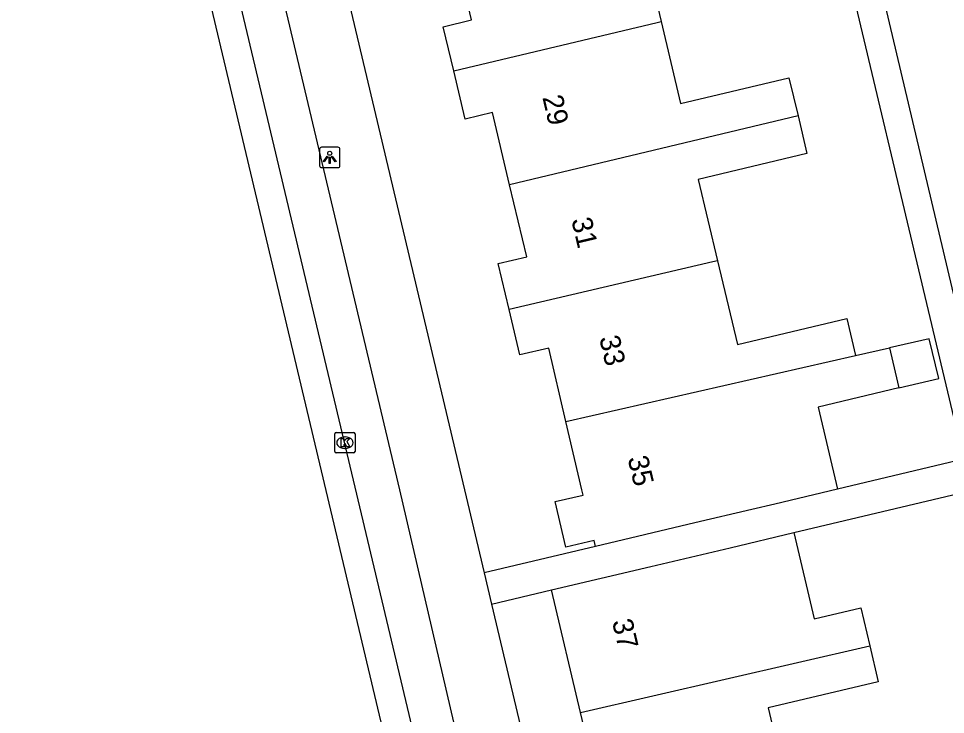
# Model space of a CAD drawing. Extents: x 158038 to 159242, y 380133 to 381214.
# Drawn here: x 158374.78 to 158420.18, y 380739 to 380773.08 of the extents above; entities that cross this region are included whole.
import ezdxf

# ---------------------------------------------------------------- set-up
doc = ezdxf.new("R2010")
doc.units = 0
for name, color, linetype in [('IMGEO_Kolk', 7, 'Continuous'), ('IMGEO_Lichtpunt', 7, 'Continuous'), ('IMGEO_Pand', 7, 'Continuous'), ('IMGEO_Pand_nummerreeks', 7, 'Continuous'), ('IMGEO_Rijbaan_lokaal_gesloten', 7, 'Continuous'), ('IMGEO_Voetpad_open', 7, 'Continuous')]:
    doc.layers.add(name, color=color, linetype=linetype)

msp = doc.modelspace()

# ---------------------------------------------------------------- linework, layer by layer
at = {"layer": 'IMGEO_Kolk'}
for p, q in [((158390.263, 380751.885), (158390.263, 380752.737)), ((158390.338, 380752.811), (158391.19, 380752.811)), ((158390.751, 380752.591), (158390.776, 380752.591)), ((158391.264, 380752.737), (158391.264, 380751.885)), ((158391.19, 380751.811), (158390.338, 380751.811)), ((158390.774, 380752.031), (158390.749, 380752.031))]:
    msp.add_line(p, q, dxfattribs=at)
for points in [[(158390.263, 380751.885), (158390.263, 380752.737)], [(158390.338, 380752.811), (158391.19, 380752.811)], [(158390.584, 380752.511), (158390.707, 380752.511), (158390.707, 380752.36), (158390.837, 380752.511), (158391.001, 380752.511), (158390.855, 380752.36), (158391.008, 380752.111), (158390.856, 380752.111), (158390.771, 380752.275), (158390.707, 380752.208), (158390.707, 380752.111), (158390.584, 380752.111), (158390.584, 380752.511)], [(158391.264, 380752.737), (158391.264, 380751.885)], [(158391.19, 380751.811), (158390.338, 380751.811)]]:
    msp.add_lwpolyline(points, dxfattribs=at)
for centre, start, end in [((158390.34, 380752.735), 91.552, 178.448), ((158390.34, 380752.735), 91.552, 178.448), ((158391.188, 380752.735), 1.552, 88.448), ((158391.188, 380752.735), 1.552, 88.448), ((158390.34, 380751.887), 181.552, 268.448), ((158390.34, 380751.887), 181.552, 268.448), ((158391.188, 380751.887), 271.552, 358.448), ((158391.188, 380751.887), 271.552, 358.448)]:
    msp.add_arc(centre, 0.0765, start, end, dxfattribs=at)
for centre, major_axis, ratio, start_param, end_param in [((158390.75, 380752.311), (-0.387, 0.002), 0.722429, 4.712389, 7.853982), ((158390.775, 380752.311), (-0.39, 0.002), 0.717154, 1.570796, 4.712389)]:
    msp.add_ellipse(centre, major_axis=major_axis, ratio=ratio, start_param=start_param, end_param=end_param, dxfattribs=at)
at = {"layer": 'IMGEO_Lichtpunt'}
for p, q in [((158389.523, 380766.686), (158389.523, 380765.879)), ((158389.523, 380766.686), (158389.523, 380765.879)), ((158390.425, 380766.781), (158389.617, 380766.781)), ((158390.425, 380766.781), (158389.617, 380766.781)), ((158390.519, 380765.879), (158390.519, 380766.686)), ((158390.519, 380765.879), (158390.519, 380766.686)), ((158389.617, 380765.785), (158390.425, 380765.785)), ((158389.617, 380765.785), (158390.425, 380765.785))]:
    msp.add_line(p, q, dxfattribs=at)
for points in [[(158389.897, 380766.35), (158389.936, 380766.322), (158389.748, 380766.06), (158389.71, 380766.087), (158389.897, 380766.35)], [(158389.999, 380766.302), (158390.046, 380766.302), (158390.046, 380765.98), (158389.999, 380765.98), (158389.999, 380766.302)], [(158390.109, 380766.322), (158390.147, 380766.349), (158390.334, 380766.087), (158390.295, 380766.059), (158390.109, 380766.322)]]:
    msp.add_lwpolyline(points, dxfattribs=at)
msp.add_circle((158390.022, 380766.484), 0.0994, dxfattribs=at)
for centre, start, end in [((158389.617, 380766.686), 90, 180), ((158389.617, 380766.686), 90, 180), ((158390.425, 380766.686), 0, 90), ((158390.425, 380766.686), 0, 90), ((158389.617, 380765.879), 180, 270), ((158389.617, 380765.879), 180, 270), ((158390.425, 380765.879), 270, 0), ((158390.425, 380765.879), 270, 360)]:
    msp.add_arc(centre, 0.0946, start, end, dxfattribs=at)
at = {"layer": 'IMGEO_Pand'}
for points in [[(158410.168, 380780.03), (158410.62, 380778.131), (158405.317, 380776.869), (158406.253, 380772.935)], [(158396.093, 380770.524), (158395.579, 380772.684), (158396.965, 380773.014), (158396.095, 380776.672)], [(158396.093, 380770.524), (158406.064, 380772.89), (158406.253, 380772.935)], [(158406.253, 380772.935), (158407.207, 380768.922), (158412.514, 380770.185), (158412.959, 380768.315)], [(158398.831, 380764.942), (158397.991, 380768.475), (158396.656, 380768.157), (158396.093, 380770.524)], [(158412.959, 380768.315), (158398.831, 380764.942)], [(158412.959, 380768.315), (158413.397, 380766.474), (158408.069, 380765.206), (158409.018, 380761.219)], [(158398.812, 380758.825), (158398.276, 380761.079), (158399.671, 380761.411), (158398.831, 380764.942)], [(158409.018, 380761.219), (158408.793, 380761.165), (158398.812, 380758.825)], [(158409.018, 380761.219), (158409.995, 380757.112), (158415.346, 380758.385), (158415.776, 380756.577)], [(158401.591, 380753.348), (158400.749, 380756.943), (158399.34, 380756.608), (158398.812, 380758.825)], [(158417.901, 380754.994), (158419.85, 380755.457), (158419.388, 380757.4), (158417.435, 380756.955)], [(158415.776, 380756.577), (158417.435, 380756.955)], [(158417.435, 380756.955), (158417.836, 380755.267), (158417.901, 380754.994)], [(158401.591, 380753.348), (158415.776, 380756.577)], [(158417.901, 380754.994), (158413.94, 380754.053), (158414.898, 380750.03)], [(158403.038, 380747.226), (158402.97, 380747.513), (158401.592, 380747.187), (158401.063, 380749.422), (158402.435, 380749.747), (158402.376, 380750), (158401.591, 380753.348)], [(158414.898, 380750.03), (158411.818, 380749.302), (158410.692, 380749.036), (158407.904, 380748.377), (158403.038, 380747.226)], [(158400.888, 380745.099), (158405.754, 380746.25), (158409.63, 380747.167), (158412.749, 380747.905)], [(158412.749, 380747.905), (158413.748, 380743.68), (158416.035, 380744.221), (158416.475, 380742.36)], [(158402.31, 380739.086), (158400.888, 380745.099)], [(158402.31, 380739.086), (158416.475, 380742.36)], [(158416.475, 380742.36), (158416.891, 380740.603), (158411.491, 380739.326), (158412.458, 380735.237)], [(158403.685, 380733.276), (158402.31, 380739.086)]]:
    msp.add_lwpolyline(points, dxfattribs=at)
at = {"layer": 'IMGEO_Rijbaan_lokaal_gesloten'}
for points in [[(158408.127, 380672.053), (158394.079, 380732.148), (158374.778, 380813.462)], [(158376.398, 380812.699), (158395.442, 380732.469), (158409.491, 380672.368)]]:
    msp.add_lwpolyline(points, dxfattribs=at)
at = {"layer": 'IMGEO_Voetpad_open'}
for points in [[(158380.697, 380817.145), (158396.616, 380750), (158397.58, 380745.935)], [(158405.723, 380816.031), (158413.505, 380783.317), (158421.072, 380751.503), (158414.898, 380750.03)], [(158378.999, 380810.852), (158393.446, 380750), (158410.605, 380676.174)], [(158439.722, 380685.987), (158432.369, 380717.065), (158430.734, 380716.678), (158414.008, 380787.381)], [(158412.749, 380747.905), (158421.435, 380749.975), (158428.781, 380719.094), (158429.83, 380714.683), (158431.284, 380715.029), (158438.251, 380685.59)], [(158403.038, 380747.226), (158397.58, 380745.935)], [(158397.58, 380745.935), (158397.943, 380744.402)], [(158397.943, 380744.402), (158400.888, 380745.099)], [(158397.943, 380744.402), (158415.129, 380671.919)]]:
    msp.add_lwpolyline(points, dxfattribs=at)

# ---------------------------------------------------------------- texts
at = {"layer": 'IMGEO_Pand_nummerreeks'}
for s, rotation, p in [('29', 283.2863, (158400.432, 380769.225)), ('31', 283.2863, (158401.849, 380763.225)), ('33', 283.2863, (158403.214, 380757.445)), ('35', 283.2867, (158404.606, 380751.554)), ('37', 283.3096, (158403.843, 380743.559))]:
    msp.add_text(s, height=1, rotation=rotation, dxfattribs=at).set_placement(p)

doc.saveas('drawing.dxf')
